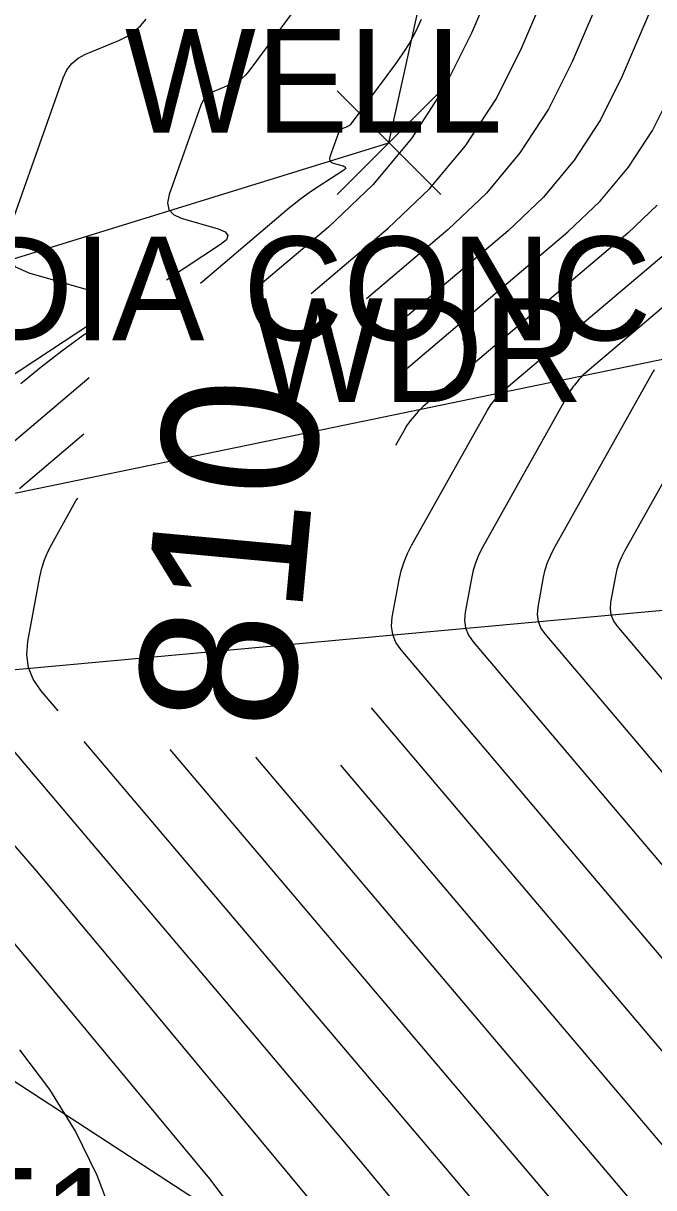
# Model space of a CAD drawing. Extents: x 1650836 to 1652450, y 332578 to 333908.
# Drawn here: x 1652034.41 to 1652046.56, y 332861.3 to 332883.74 of the extents above; entities that cross this region are included whole.
import ezdxf

# ---------------------------------------------------------------- set-up
doc = ezdxf.new("R2010")
doc.units = 0
for name, color, linetype in [('L_A', 7, 'Continuous'), ('L_I', 7, 'Continuous'), ('L_TIC', 7, 'Continuous'), ('LAWA', 7, 'Continuous'), ('LELB', 7, 'Continuous'), ('LSOGCMA', 7, 'Continuous'), ('LSOGCMA_T', 7, 'Continuous'), ('LSOGCMI', 7, 'Continuous'), ('U_A', 7, 'Continuous'), ('U_C', 7, 'Continuous')]:
    doc.layers.add(name, color=color, linetype=linetype)

msp = doc.modelspace()

# ---------------------------------------------------------------- linework, layer by layer
at = {"layer": 'L_TIC'}
for points in [[(1652040.456, 332880.438), (1652042.456, 332882.438)], [(1652042.456, 332880.438), (1652040.456, 332882.438)]]:
    msp.add_lwpolyline(points, dxfattribs=at)
at = {"layer": 'LAWA'}
for points in [[(1652029.035, 332873.993), (1652029.332, 332877.691), (1652041.456, 332881.438), (1652043.799, 332892.048), (1652028.411, 332887.059), (1652010.628, 332879.467), (1652005.763, 332881.337), (1651975.403, 332896.414), (1651937.407, 332919.099), (1651902.904, 332934.281), (1651873.829, 332953.989)], [(1652408.76, 332665.713), (1652363.38, 332695.402), (1652324.46, 332714.991), (1652289.155, 332735.895), (1652253.497, 332747.946), (1652218.614, 332766.122), (1652198.198, 332775.017), (1652146.456, 332804.843), (1652136.841, 332807.592), (1652091.374, 332831.511), (1652057.601, 332848.138), (1652027.653, 332867.625)]]:
    msp.add_lwpolyline(points, dxfattribs=at)
at = {"layer": 'LELB'}
for points in [[(1652146.567, 332884.053), (1652131.516, 332881.175), (1652103.316, 332878.294), (1652074.733, 332880.815), (1652057.387, 332879.464), (1652029.043, 332873.607), (1652021.327, 332871.103)], [(1652160.434, 332848.646), (1652126.92, 332864), (1652105.537, 332865.052), (1652073.625, 332867.883), (1652056.204, 332873.287), (1652030.254, 332870.914), (1652021.416, 332869.633), (1652021.327, 332871.103)]]:
    msp.add_lwpolyline(points, dxfattribs=at)
at = {"layer": 'LSOGCMA'}
for points in [[(1652046.933, 332887.542), (1652044.985, 332882.999), (1652044.53, 332882.085), (1652043.981, 332881.242), (1652043.336, 332880.469), (1652042.596, 332879.767), (1652041.021, 332878.432)], [(1652037.231, 332869.745), (1652049.999, 332854.673)]]:
    msp.add_lwpolyline(points, dxfattribs=at)
at = {"layer": 'LSOGCMI'}
for points in [[(1652047.207, 332891.801), (1652046.316, 332890.687), (1652046.104, 332890.402), (1652045.912, 332890.105), (1652045.74, 332889.795), (1652045.589, 332889.474), (1652043.049, 332883.55), (1652042.523, 332882.494), (1652041.888, 332881.52), (1652041.143, 332880.626), (1652040.288, 332879.814), (1652038.89, 332878.63)], [(1652039.955, 332878.531), (1652041.442, 332879.791), (1652042.24, 332880.548), (1652042.934, 332881.381), (1652043.527, 332882.29), (1652044.017, 332883.274), (1652046.261, 332888.508), (1652046.469, 332888.95), (1652046.705, 332889.376)], [(1652042.547, 332887.925), (1652038.752, 332882.815), (1652038.689, 332882.74), (1652038.617, 332882.675), (1652038.537, 332882.622), (1652038.448, 332882.578), (1652038.078, 332882.426), (1652037.993, 332882.381), (1652037.923, 332882.322), (1652037.868, 332882.249), (1652037.827, 332882.162), (1652037.218, 332880.44), (1652037.186, 332880.28), (1652037.214, 332880.152), (1652037.302, 332880.054), (1652037.451, 332879.987), (1652038.163, 332879.781), (1652038.3, 332879.723), (1652038.353, 332879.653), (1652038.323, 332879.57), (1652038.21, 332879.474), (1652037.169, 332878.789)], [(1652047.605, 332886.576), (1652045.953, 332882.723), (1652045.534, 332881.881), (1652045.027, 332881.103), (1652044.433, 332880.391), (1652043.751, 332879.743), (1652041.813, 332878.101)], [(1652035.828, 332878.539), (1652035.756, 332878.569), (1652034.522, 332878.926), (1652034.265, 332879.042), (1652034.113, 332879.211), (1652034.064, 332879.434), (1652034.119, 332879.71), (1652035.173, 332882.691), (1652035.244, 332882.842), (1652035.34, 332882.968), (1652035.462, 332883.071), (1652035.609, 332883.149), (1652036.249, 332883.412), (1652036.402, 332883.487), (1652036.541, 332883.58), (1652036.665, 332883.692), (1652036.776, 332883.822)], [(1652042.075, 332883.813), (1652041.971, 332883.589), (1652041.855, 332883.372), (1652041.726, 332883.162), (1652041.584, 332882.959), (1652040.729, 332881.808), (1652040.712, 332881.788), (1652040.693, 332881.771), (1652040.671, 332881.756), (1652040.647, 332881.744), (1652040.548, 332881.704), (1652040.525, 332881.691), (1652040.506, 332881.676), (1652040.491, 332881.656), (1652040.48, 332881.632), (1652040.317, 332881.169), (1652040.308, 332881.127), (1652040.316, 332881.092), (1652040.339, 332881.066), (1652040.379, 332881.048), (1652040.571, 332880.992), (1652040.607, 332880.977), (1652040.622, 332880.958), (1652040.614, 332880.936), (1652040.583, 332880.91), (1652039.983, 332880.515), (1652039.871, 332880.438), (1652039.76, 332880.359), (1652039.653, 332880.275), (1652039.547, 332880.189), (1652037.824, 332878.728)], [(1652041.712, 332877.013), (1652044.905, 332879.72), (1652045.529, 332880.313), (1652046.073, 332880.965), (1652046.537, 332881.676), (1652046.921, 332882.447)], [(1652046.626, 332880.234), (1652046.059, 332879.696), (1652042.117, 332876.355), (1652042.082, 332876.324), (1652042.048, 332876.291), (1652042.016, 332876.257), (1652041.985, 332876.221), (1652041.865, 332876.075), (1652041.836, 332876.038), (1652041.809, 332876), (1652041.783, 332875.961), (1652041.76, 332875.92), (1652041.581, 332875.601)], [(1652056.758, 332853.872), (1652041.689, 332871.661), (1652041.59, 332871.805), (1652041.529, 332871.959), (1652041.506, 332872.122), (1652041.52, 332872.296), (1652041.652, 332873.011), (1652041.692, 332873.187), (1652041.746, 332873.358), (1652041.814, 332873.524), (1652041.896, 332873.685), (1652043.352, 332876.281), (1652043.374, 332876.318), (1652043.397, 332876.353), (1652043.421, 332876.387), (1652043.447, 332876.421), (1652043.555, 332876.551), (1652043.582, 332876.584), (1652043.611, 332876.614), (1652043.641, 332876.644), (1652043.673, 332876.672), (1652047.214, 332879.673)], [(1652048.368, 332879.649), (1652045.229, 332876.989), (1652045.201, 332876.964), (1652045.174, 332876.938), (1652045.148, 332876.91), (1652045.124, 332876.882), (1652045.029, 332876.766), (1652045.006, 332876.737), (1652044.984, 332876.706), (1652044.964, 332876.675), (1652044.945, 332876.643), (1652043.265, 332873.647), (1652043.191, 332873.502), (1652043.129, 332873.351), (1652043.081, 332873.197), (1652043.044, 332873.037), (1652042.925, 332872.391), (1652042.912, 332872.234), (1652042.933, 332872.086), (1652042.988, 332871.947), (1652043.077, 332871.817), (1652056.438, 332856.044)], [(1652030.772, 332874.705), (1652035.777, 332877.999)], [(1652035.765, 332877.86), (1652035.559, 332877.72), (1652035.149, 332877.423), (1652034.749, 332877.114), (1652034.357, 332876.792)], [(1652055.8, 332860.387), (1652045.854, 332872.128), (1652045.784, 332872.23), (1652045.74, 332872.34), (1652045.724, 332872.457), (1652045.734, 332872.58), (1652045.828, 332873.09), (1652045.857, 332873.216), (1652045.895, 332873.338), (1652045.944, 332873.456), (1652046.002, 332873.571), (1652048.13, 332877.365)], [(1652056.119, 332858.216), (1652044.466, 332871.972), (1652044.386, 332872.088), (1652044.337, 332872.213), (1652044.318, 332872.345), (1652044.329, 332872.486), (1652044.436, 332873.064), (1652044.469, 332873.206), (1652044.512, 332873.345), (1652044.567, 332873.479), (1652044.634, 332873.609), (1652046.537, 332877.004), (1652046.554, 332877.032), (1652046.571, 332877.059)], [(1652035.676, 332876.908), (1652032.78, 332874.454)], [(1652035.575, 332875.82), (1652034.336, 332874.77)], [(1652035.08, 332870.489), (1652034.746, 332870.883), (1652034.6, 332871.096), (1652034.51, 332871.323), (1652034.476, 332871.565), (1652034.497, 332871.822), (1652034.729, 332873.073), (1652034.766, 332873.238), (1652034.816, 332873.398), (1652034.88, 332873.553), (1652034.956, 332873.703), (1652035.39, 332874.476), (1652035.423, 332874.533), (1652035.459, 332874.588), (1652035.461, 332874.59)], [(1652030.224, 332870.831), (1652037.999, 332861.469), (1652038.485, 332860.824)], [(1652033.358, 332870.728), (1652038.813, 332864.287), (1652039.534, 332863.434), (1652040.253, 332862.579), (1652040.97, 332861.723), (1652041.684, 332860.864)], [(1652041.111, 332870.548), (1652057.077, 332851.701)], [(1652048.971, 332854.007), (1652046.422, 332857.076), (1652045.92, 332857.679), (1652045.417, 332858.28), (1652044.912, 332858.881), (1652044.406, 332859.48), (1652035.581, 332869.898)], [(1652038.881, 332869.592), (1652055.591, 332849.865)], [(1652057.397, 332849.529), (1652040.531, 332869.438)], [(1652034.215, 332867.921), (1652034.654, 332867.401), (1652035.092, 332866.881), (1652035.528, 332866.359), (1652035.964, 332865.836), (1652041.656, 332858.981)], [(1652036.171, 332860.634), (1652035.833, 332861.53), (1652035.415, 332862.383), (1652034.918, 332863.191), (1652034.341, 332863.956)]]:
    msp.add_lwpolyline(points, dxfattribs=at)

# ---------------------------------------------------------------- texts
at = {"layer": 'L_A'}
msp.add_text('WDR', height=2, dxfattribs=at).set_placement((1652038.818, 332876.438))
at = {"layer": 'L_I'}
msp.add_text('951', height=2, dxfattribs=at).set_placement((1652031.804, 332859.673))
at = {"layer": 'LSOGCMA_T'}
msp.add_text('810', height=3, rotation=84.6962, dxfattribs=at).set_placement((1652039.561, 332870.074))
at = {"layer": 'U_A'}
msp.add_text('WELL', height=2, dxfattribs=at).set_placement((1652036.366, 332881.631))
at = {"layer": 'U_C'}
msp.add_text('42INCH DIA CONC TILE', height=2, dxfattribs=at).set_placement((1652023.185, 332877.631))

doc.saveas('drawing.dxf')
